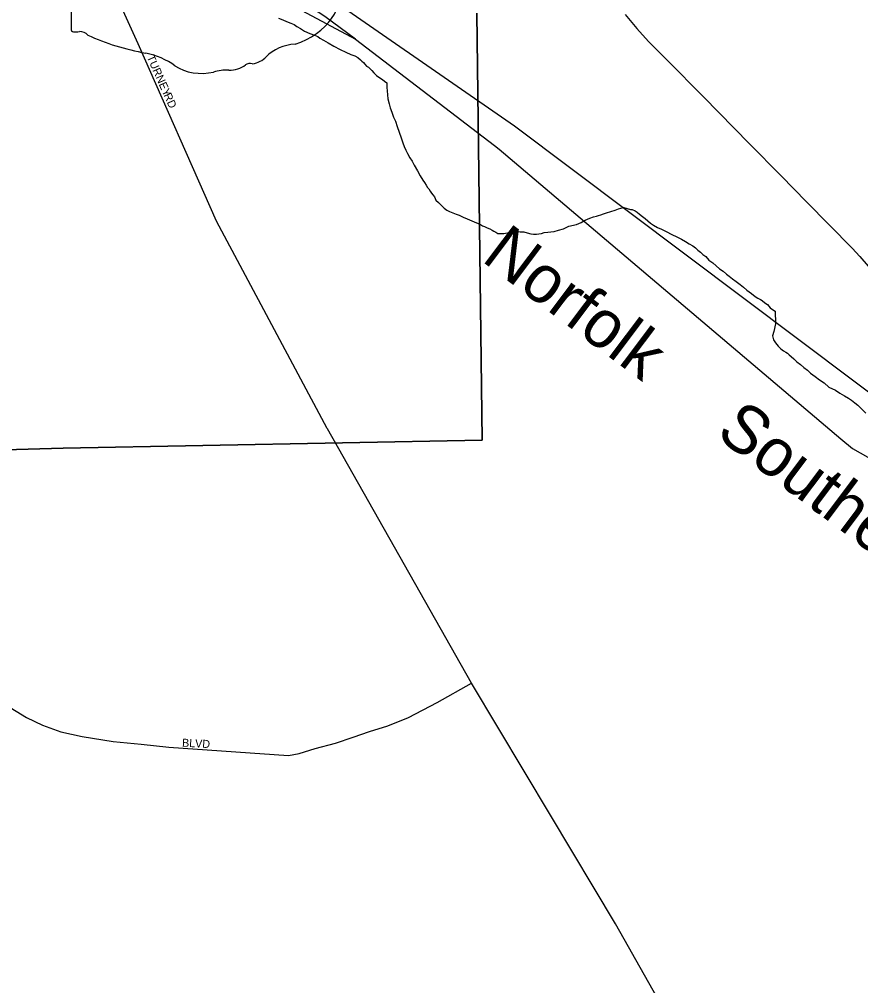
# Model space of a CAD drawing. Extents: x 2010165 to 2382125, y 1060529 to 1407316.
# Drawn here: x 2208326 to 2213577, y 1248896 to 1254931 of the extents above; entities that cross this region are included whole.
import ezdxf

# ---------------------------------------------------------------- set-up
doc = ezdxf.new("R2010")
doc.units = 0
for name, color, linetype in [('GM_X_City_Street', 7, 'Continuous'), ('GM_X_City_Street_Text', 7, 'Continuous'), ('GM_X_Corporation', 7, 'Continuous'), ('GM_X_Minor_River', 7, 'Continuous'), ('GM_X_Rail_Line', 7, 'Continuous'), ('GM_X_Rail_Line_Text', 7, 'Continuous'), ('GM_X_State_Route', 7, 'Continuous'), ('GM_X_State_Shield', 7, 'Continuous')]:
    doc.layers.add(name, color=color, linetype=linetype)

msp = doc.modelspace()

# ---------------------------------------------------------------- linework, layer by layer
at = {"layer": 'GM_X_City_Street'}
for points in [[(2210249, 1252373.3), (2210247.3, 1252376.3), (2209555.9, 1253671.1), (2209067.1, 1254777.9), (2208840.5, 1255279.1), (2208729.3, 1255521.3), (2208660.4, 1255629.7), (2208601.3, 1255714.2), (2208564.7, 1255753.6), (2208523.4, 1255814.4)], [(2212756.8, 1247984.3), (2212756.8, 1247984.3), (2212489.4, 1248497.6), (2212046.9, 1249282.1), (2211640.8, 1249960.7), (2211148.2, 1250786.3), (2210249, 1252373.3)], [(2206696.4, 1251609.7), (2207213.2, 1251288.7), (2208137.8, 1250712.9), (2208371.2, 1250571.1), (2208470.8, 1250524.1), (2208585, 1250481.9), (2208717.9, 1250452.1), (2208910.3, 1250421.1), (2209085.4, 1250404.9), (2209258, 1250386.3), (2210005.4, 1250333.9), (2210072.1, 1250346), (2210171.5, 1250376.7), (2210300.1, 1250411.7), (2210408.7, 1250449), (2210511.3, 1250484.3), (2210625.9, 1250519.5), (2210755.5, 1250571.9), (2210933.9, 1250664.2), (2211148.2, 1250786.3)]]:
    msp.add_lwpolyline(points, dxfattribs=at)
at = {"layer": 'GM_X_Corporation'}
for points in [[(2211180.3, 1254969.1), (2211214.6, 1252303.6), (2208598.2, 1252252.4), (2207795.7, 1252229.9), (2206901.2, 1252198.4), (2206264.9, 1252169.6), (2206252.4, 1253471.4), (2206269.5, 1254823.3), (2205364.9, 1254801.7), (2205361.6, 1254737.5), (2205469.9, 1254712.5), (2205562.1, 1254703.5), (2205786.2, 1254711.9), (2205594, 1254541.4), (2205577.3, 1254416.8), (2205561.9, 1254358.5), (2205491.1, 1254245.4), (2204464.5, 1254222.9), (2204427.4, 1254058), (2203783.4, 1254037.8), (2203137.3, 1253995), (2203121.8, 1254705.8), (2201444.6, 1254676.1), (2201374.5, 1257208.6)], [(2207795.7, 1252229.9), (2208598.2, 1252252.4), (2211214.6, 1252303.6), (2211180.3, 1254969.1)]]:
    msp.add_lwpolyline(points, dxfattribs=at)
at = {"layer": 'GM_X_Minor_River'}
for points in [[(2209943.3, 1254938.8), (2209969.5, 1254927.1), (2209993.8, 1254917.4), (2210020.1, 1254907.8), (2210040.3, 1254898), (2210058.6, 1254886.2), (2210080.9, 1254874.5), (2210105.2, 1254856.8), (2210139.6, 1254843.2), (2210167.9, 1254831.6), (2210188.1, 1254823.8), (2210202.3, 1254814), (2210224.7, 1254800.3), (2210253, 1254784.6), (2210289.5, 1254763.1), (2210328, 1254743.5), (2210364.4, 1254726)], [(2210364.4, 1254726), (2210394.8, 1254712.4), (2210419.1, 1254702.7), (2210439.3, 1254692.9), (2210455.6, 1254679.1), (2210463.8, 1254669.2), (2210473.9, 1254661.3), (2210482.1, 1254651.4), (2210492.4, 1254639.5), (2210504.6, 1254631.6), (2210514.8, 1254621.7), (2210525, 1254611.8), (2210539.2, 1254598), (2210555.6, 1254580.1), (2210575.9, 1254566.4), (2210592.2, 1254554.6), (2210604.4, 1254544.7), (2210618.6, 1254534.8), (2210619.1, 1254504.7), (2210621.4, 1254484.7), (2210626.3, 1254434.5), (2210634.8, 1254404.5), (2210641.2, 1254378.5), (2210649.7, 1254350.5), (2210660.3, 1254320.5), (2210672.7, 1254294.6), (2210683.3, 1254262.6), (2210695.9, 1254226.6), (2210708.6, 1254190.6), (2210719.1, 1254160.6), (2210727.5, 1254136.6), (2210737.9, 1254114.7), (2210748.3, 1254092.8), (2210762.8, 1254066.8), (2210777.2, 1254045), (2210789.7, 1254021), (2210810.3, 1253985.2), (2210826.9, 1253953.3), (2210843.4, 1253927.4), (2210853.7, 1253911.5), (2210864, 1253895.6), (2210874.3, 1253881.6), (2210882.5, 1253871.7), (2210890.7, 1253857.8), (2210899, 1253845.8), (2210907.2, 1253835.9), (2210917.4, 1253822), (2210925.8, 1253802), (2210942.1, 1253788.2), (2210952.3, 1253776.3), (2210962.5, 1253766.4), (2210976.8, 1253752.6), (2210993.1, 1253738.8), (2211011.3, 1253731), (2211031.5, 1253723.2), (2211051.7, 1253715.5), (2211071.9, 1253707.8), (2211096.2, 1253696.1), (2211120.5, 1253684.4), (2211150.8, 1253672.8), (2211203.4, 1253649.4), (2211217.6, 1253641.6), (2211229.7, 1253637.8), (2211245.9, 1253629.9), (2211262.1, 1253622.2), (2211276.3, 1253614.3), (2211286.4, 1253608.4), (2211300.6, 1253602.6), (2211312.8, 1253594.8), (2211330.9, 1253593), (2211348.9, 1253593.3), (2211361, 1253595.5), (2211373, 1253597.7), (2211389, 1253601.9), (2211409, 1253604.2), (2211429.1, 1253606.5), (2211451.2, 1253604.8), (2211475.3, 1253603.2), (2211495.5, 1253597.5), (2211517.7, 1253591.8), (2211535.8, 1253590), (2211553.8, 1253590.3), (2211567.9, 1253592.5), (2211583.9, 1253594.7), (2211601.9, 1253599), (2211623.9, 1253601.4), (2211644, 1253603.7), (2211664, 1253606), (2211690, 1253614.4), (2211722, 1253622.9), (2211755.8, 1253639.5), (2211803.9, 1253650.2), (2211831.8, 1253662.7), (2211857.7, 1253677.1), (2211885.6, 1253689.6), (2211909.5, 1253698), (2211927.5, 1253702.3), (2211941.5, 1253706.5), (2211955.5, 1253710.7), (2211971.5, 1253717), (2211991.4, 1253723.3)], [(2211991.4, 1253723.3), (2212017.4, 1253731.7), (2212045.4, 1253740.2), (2212065.3, 1253748.5), (2212079.3, 1253752.7), (2212099.3, 1253757), (2212139.7, 1253743.6), (2212149.8, 1253743.7), (2212170, 1253736), (2212182.2, 1253726.1), (2212196.4, 1253714.2), (2212214.7, 1253700.5), (2212231, 1253686.6), (2212249.3, 1253672.8), (2212265.6, 1253659), (2212283.9, 1253645.2), (2212308.2, 1253631.5), (2212334.5, 1253619.8), (2212362.9, 1253606.2), (2212399.3, 1253586.6), (2212429.7, 1253573), (2212458, 1253559.4), (2212484.4, 1253543.7), (2212506.7, 1253530), (2212529, 1253516.2), (2212545.3, 1253504.4), (2212561.6, 1253490.6), (2212577.9, 1253476.8), (2212592.2, 1253462.9), (2212610.4, 1253449.1), (2212628.9, 1253427.3), (2212655.2, 1253411.6), (2212675.7, 1253391.8), (2212696, 1253374), (2212718.4, 1253358.3), (2212738.7, 1253340.5), (2212757, 1253326.7), (2212777.4, 1253310.9), (2212799.8, 1253293.2), (2212824.2, 1253275.5), (2212846.5, 1253257.7), (2212866.9, 1253239.9), (2212895.4, 1253218.2), (2212917.8, 1253200.5), (2212936, 1253190.7), (2212952.2, 1253180.9), (2212962.4, 1253175), (2212978.6, 1253161.2), (2212994.9, 1253149.4), (2213003.1, 1253139.5), (2213011.3, 1253129.5), (2213021.4, 1253123.7), (2213043.8, 1253107.9), (2213044.2, 1253079.8), (2213044.5, 1253061.7), (2213045.1, 1253029.6), (2213035.8, 1252981.2), (2213026.2, 1252955), (2213032.7, 1252928.9), (2213045, 1252911.1), (2213061.4, 1252891.2), (2213079.8, 1252873.4), (2213096, 1252861.6), (2213110.2, 1252851.7), (2213120.4, 1252845.9), (2213130.6, 1252836), (2213142.8, 1252826.1), (2213159.1, 1252810.3), (2213179.5, 1252792.5), (2213201.9, 1252774.7), (2213222.2, 1252756.9), (2213244.6, 1252741.2), (2213265, 1252721.4), (2213293.5, 1252699.7), (2213319.9, 1252680), (2213348.3, 1252660.3), (2213378.9, 1252634.7), (2213419.3, 1252615.2), (2213447.8, 1252597.5), (2213476.2, 1252579.9), (2213500.5, 1252566.2), (2213520.8, 1252552.4), (2213541.1, 1252536.6), (2213559.5, 1252520.8), (2213608.5, 1252471.3)]]:
    msp.add_lwpolyline(points, dxfattribs=at)
at = {"layer": 'GM_X_Rail_Line'}
for points in [[(2208073.3, 1256964.5), (2208127.3, 1256846.9), (2208176.7, 1256755.7), (2208265.3, 1256620.3), (2208400.6, 1256479.7), (2208577.7, 1256313), (2208900.5, 1256039.5), (2209606.1, 1255521.2), (2211415.7, 1254266.2), (2214614.1, 1251861.5), (2215523, 1251175), (2215833.9, 1250976.6), (2216039.6, 1250848.9), (2216271.3, 1250697.9), (2217484.6, 1250065), (2217703.3, 1249960.9), (2217903.7, 1249833.2), (2218067.8, 1249734.3), (2219581.6, 1248564.1), (2219651.5, 1248504.7), (2219710.2, 1248447.3), (2219786.1, 1248372.2), (2219871.1, 1248281.2)], [(2212107.9, 1254962.3), (2212179.7, 1254874.7), (2212253.8, 1254793.6), (2212369.6, 1254675.9), (2212595.1, 1254446.6), (2212883.5, 1254154), (2213080, 1253954.4), (2213239.8, 1253791.5), (2213523.5, 1253501.2), (2213571.8, 1253449.4), (2213623.9, 1253389.6)]]:
    msp.add_lwpolyline(points, dxfattribs=at)
at = {"layer": 'GM_X_State_Route'}
for points in [[(2208689, 1256074.4), (2208699.8, 1256027.9), (2208723.4, 1255955.3), (2208747.1, 1255892.3), (2208856.7, 1255767.2), (2208954.2, 1255661.3), (2209055.9, 1255570.1), (2209128.2, 1255511.4), (2209264.4, 1255412), (2209306.6, 1255381.2), (2209452.2, 1255305.2), (2209599.6, 1255239.4), (2209751.2, 1255163.5), (2209898.8, 1255091.6), (2210088.9, 1254986.3), (2210423.4, 1254806.8)], [(2210423.4, 1254806.8), (2210231.9, 1254948.5), (2210148.8, 1255003.3), (2210009, 1255089.4), (2209867.1, 1255183.4), (2209729.4, 1255269.5), (2209618, 1255340), (2209559.2, 1255379.2), (2209514.4, 1255418.6), (2209487.7, 1255456.3), (2209471, 1255492.1), (2209468.3, 1255536.3), (2209483.4, 1255592.7), (2209491.2, 1255615.8)], [(2210423.4, 1254806.8), (2211292.4, 1254142.4)], [(2211292.4, 1254142.4), (2211320.6, 1254120.8), (2213453.8, 1252312.3), (2213527.1, 1252252.1), (2213622.4, 1252196.8), (2213807, 1252113.6), (2214143.2, 1251973.4), (2214217.5, 1251934.4), (2214307.6, 1251874.8), (2214439.9, 1251779.1)]]:
    msp.add_lwpolyline(points, dxfattribs=at)
at = {"layer": 'GM_X_State_Shield'}
msp.add_line((2208648.6, 1255927.9), (2208648.6, 1254871.3), dxfattribs=at)
for centre, major_axis, start_param, end_param in [((2209872.3, 1255117.9), (461.6, 0), 5.101752, 6.440018), ((2208668.8, 1254869), (20.3, 0), 3.00124, 4.508301), ((2208671.8, 1254977.1), (155.2, 0), 4.665946, 4.897461), ((2208703.6, 1254810.4), (56, 0), 0.519207, 1.627899), ((2209410.2, 1255759.7), (1332.7, 0), 4.195997, 4.488961), ((2210067, 1254574.7), (252.8, 0), 1.647645, 2.488434), ((2209012.9, 1254396.6), (417, 0), 0.823519, 1.323587), ((2209746.7, 1254768.9), (149.1, 0), 4.937069, 5.64225), ((2209463.8, 1254805.1), (264.6, 0), 4.026481, 4.996735), ((2209636.1, 1254726), (141, 0), 4.691044, 5.507374), ((2209763.6, 1254623.6), (39.7, 0), 1.147584, 2.315152), ((2209616.7, 1254439.8), (217.4, 0), 1.495662, 1.94098)]:
    msp.add_ellipse(centre, major_axis=major_axis, ratio=0.8, start_param=start_param, end_param=end_param, dxfattribs=at)

# ---------------------------------------------------------------- texts
at = {"layer": 'GM_X_City_Street_Text'}
for s, rotation, p in [('TURNEY', 293.85984, (2209119.6, 1254695.7)), ('RD', 293.96925, (2209225.2, 1254458.2)), ('BLVD', 356.98902, (2209340.3, 1250389.3))]:
    msp.add_text(s, height=50, rotation=rotation, dxfattribs=at).set_placement(p)
at = {"layer": 'GM_X_Rail_Line_Text'}
for s, rotation, p in [('Norfolk', 323.06506, (2211203.3, 1253426.4)), ('Southern', 323.10237, (2212664.5, 1252330.5))]:
    msp.add_text(s, height=299, rotation=rotation, dxfattribs=at).set_placement(p)

doc.saveas('drawing.dxf')
